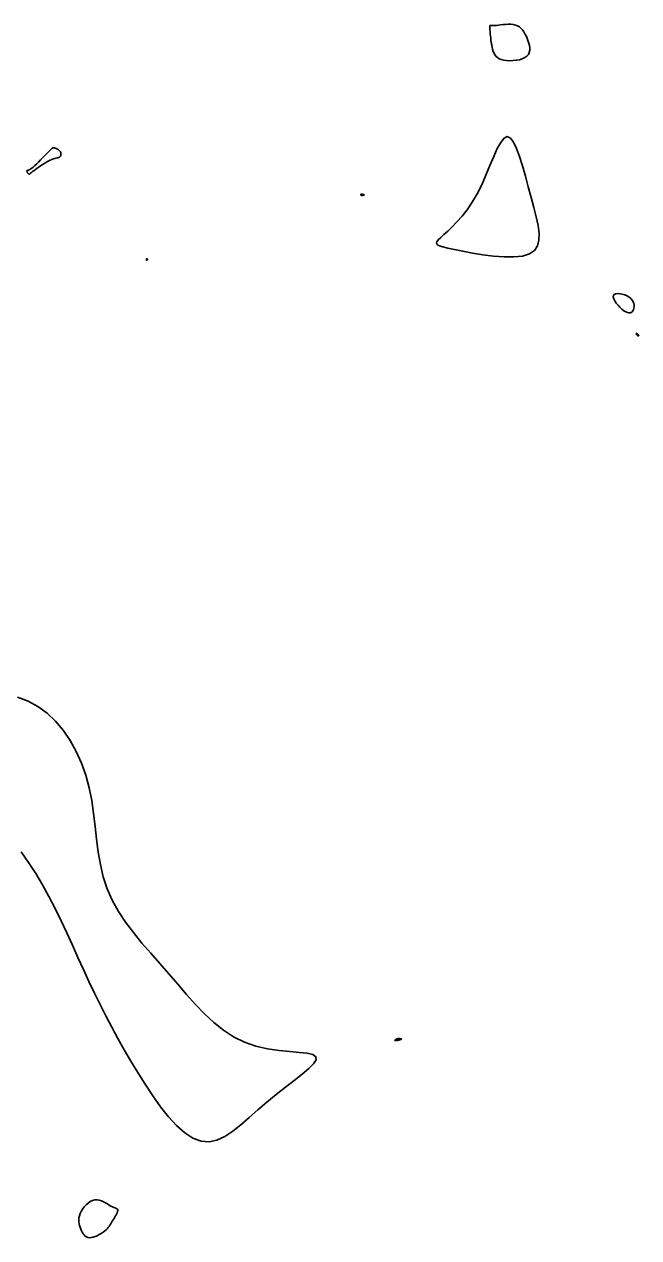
# Model space of a CAD drawing. Extents: x 3040093 to 3056816, y 408076 to 509144.
# Drawn here: x 3047584.1 to 3047632.9, y 436574.9 to 436671 of the extents above; entities that cross this region are included whole.
import ezdxf

# ---------------------------------------------------------------- set-up
doc = ezdxf.new("R2010")
doc.units = 0
doc.layers.add('V-CHAN-CONT-EL17', color=7, linetype='Continuous')

msp = doc.modelspace()

# ---------------------------------------------------------------- linework, layer by layer
at = {"layer": 'V-CHAN-CONT-EL17'}
for points in [[(3047624.126, 436668.638), (3047624.198, 436668.796), (3047624.231, 436668.97), (3047624.231, 436669.155), (3047624.203, 436669.348), (3047624.155, 436669.543), (3047624.09, 436669.738), (3047624.016, 436669.928), (3047623.937, 436670.109), (3047623.852, 436670.28), (3047623.758, 436670.437), (3047623.655, 436670.58), (3047623.54, 436670.705), (3047623.411, 436670.813), (3047623.265, 436670.899), (3047623.102, 436670.963), (3047622.92, 436671.004), (3047622.724, 436671.024), (3047622.52, 436671.028), (3047622.314, 436671.019), (3047622.112, 436671.002), (3047621.921, 436670.981), (3047621.745, 436670.96), (3047621.591, 436670.942), (3047621.463, 436670.932), (3047621.36, 436670.928), (3047621.28, 436670.928), (3047621.218, 436670.931), (3047621.172, 436670.935), (3047621.138, 436670.938), (3047621.114, 436670.94), (3047621.097, 436670.937), (3047621.083, 436670.93), (3047621.073, 436670.918), (3047621.066, 436670.902), (3047621.06, 436670.883), (3047621.057, 436670.862), (3047621.056, 436670.84), (3047621.055, 436670.818), (3047621.056, 436670.796), (3047621.057, 436670.775), (3047621.059, 436670.753), (3047621.062, 436670.725), (3047621.066, 436670.688), (3047621.07, 436670.64), (3047621.077, 436670.575), (3047621.084, 436670.492), (3047621.094, 436670.387), (3047621.105, 436670.258), (3047621.119, 436670.108), (3047621.136, 436669.942), (3047621.157, 436669.765), (3047621.182, 436669.581), (3047621.213, 436669.397), (3047621.249, 436669.215), (3047621.292, 436669.042), (3047621.342, 436668.882), (3047621.403, 436668.735), (3047621.477, 436668.603), (3047621.568, 436668.486), (3047621.68, 436668.385), (3047621.815, 436668.3), (3047621.977, 436668.233), (3047622.169, 436668.183), (3047622.392, 436668.151), (3047622.638, 436668.138), (3047622.897, 436668.145), (3047623.157, 436668.173), (3047623.409, 436668.221), (3047623.642, 436668.291), (3047623.846, 436668.384), (3047624.01, 436668.499)], [(3047624.608, 436653.092), (3047624.851, 436653.459), (3047624.966, 436653.919), (3047624.972, 436654.462), (3047624.892, 436655.082), (3047624.744, 436655.769), (3047624.552, 436656.515), (3047624.336, 436657.312), (3047624.112, 436658.148), (3047623.885, 436658.99), (3047623.655, 436659.801), (3047623.42, 436660.546), (3047623.182, 436661.188), (3047622.941, 436661.689), (3047622.695, 436662.015), (3047622.445, 436662.127), (3047622.191, 436662.003), (3047621.93, 436661.671), (3047621.659, 436661.171), (3047621.376, 436660.543), (3047621.077, 436659.83), (3047620.759, 436659.07), (3047620.421, 436658.307), (3047620.058, 436657.579), (3047619.671, 436656.921), (3047619.268, 436656.336), (3047618.862, 436655.82), (3047618.463, 436655.368), (3047618.083, 436654.978), (3047617.733, 436654.645), (3047617.425, 436654.365), (3047617.171, 436654.134), (3047616.981, 436653.947), (3047616.865, 436653.797), (3047616.833, 436653.674), (3047616.894, 436653.571), (3047617.058, 436653.478), (3047617.334, 436653.387), (3047617.731, 436653.289), (3047618.26, 436653.175), (3047618.921, 436653.041), (3047619.684, 436652.9), (3047620.509, 436652.768), (3047621.359, 436652.662), (3047622.193, 436652.598), (3047622.973, 436652.592), (3047623.659, 436652.662), (3047624.214, 436652.825)], [(3047584.53, 436659.152), (3047584.548, 436659.16), (3047584.571, 436659.176), (3047584.603, 436659.201), (3047584.648, 436659.237), (3047584.709, 436659.286), (3047584.789, 436659.349), (3047584.892, 436659.427), (3047585.019, 436659.521), (3047585.168, 436659.627), (3047585.331, 436659.741), (3047585.504, 436659.857), (3047585.681, 436659.971), (3047585.857, 436660.079), (3047586.027, 436660.176), (3047586.184, 436660.257), (3047586.325, 436660.318), (3047586.45, 436660.363), (3047586.56, 436660.396), (3047586.655, 436660.419), (3047586.738, 436660.437), (3047586.81, 436660.454), (3047586.871, 436660.473), (3047586.923, 436660.499), (3047586.967, 436660.534), (3047587.003, 436660.577), (3047587.03, 436660.628), (3047587.047, 436660.684), (3047587.053, 436660.743), (3047587.049, 436660.804), (3047587.034, 436660.865), (3047587.006, 436660.925), (3047586.967, 436660.982), (3047586.917, 436661.036), (3047586.86, 436661.084), (3047586.797, 436661.127), (3047586.732, 436661.164), (3047586.665, 436661.195), (3047586.601, 436661.217), (3047586.541, 436661.232), (3047586.487, 436661.237), (3047586.437, 436661.231), (3047586.386, 436661.213), (3047586.331, 436661.18), (3047586.269, 436661.131), (3047586.197, 436661.064), (3047586.111, 436660.977), (3047586.007, 436660.869), (3047585.883, 436660.739), (3047585.744, 436660.592), (3047585.593, 436660.434), (3047585.437, 436660.273), (3047585.281, 436660.114), (3047585.128, 436659.963), (3047584.985, 436659.829), (3047584.857, 436659.715), (3047584.747, 436659.629), (3047584.655, 436659.566), (3047584.58, 436659.523), (3047584.518, 436659.496), (3047584.47, 436659.48), (3047584.432, 436659.472), (3047584.404, 436659.466), (3047584.384, 436659.46), (3047584.369, 436659.449), (3047584.36, 436659.434), (3047584.356, 436659.415), (3047584.356, 436659.393), (3047584.359, 436659.369), (3047584.366, 436659.343), (3047584.376, 436659.316), (3047584.388, 436659.29), (3047584.402, 436659.264), (3047584.416, 436659.239), (3047584.432, 436659.217), (3047584.449, 436659.196), (3047584.466, 436659.179), (3047584.483, 436659.166), (3047584.499, 436659.156), (3047584.515, 436659.152)], [(3047610.853, 436657.485), (3047610.86, 436657.48), (3047610.867, 436657.475), (3047610.875, 436657.472), (3047610.886, 436657.469), (3047610.898, 436657.467), (3047610.913, 436657.466), (3047610.932, 436657.466), (3047610.955, 436657.467), (3047610.98, 436657.469), (3047611.006, 436657.472), (3047611.032, 436657.475), (3047611.056, 436657.48), (3047611.077, 436657.485), (3047611.093, 436657.49), (3047611.103, 436657.497), (3047611.105, 436657.504), (3047611.101, 436657.511), (3047611.092, 436657.518), (3047611.077, 436657.526), (3047611.059, 436657.533), (3047611.037, 436657.539), (3047611.014, 436657.545), (3047610.989, 436657.55), (3047610.964, 436657.554), (3047610.94, 436657.556), (3047610.916, 436657.557), (3047610.894, 436657.558), (3047610.873, 436657.557), (3047610.856, 436657.555), (3047610.841, 436657.551), (3047610.831, 436657.547), (3047610.824, 436657.541), (3047610.821, 436657.535), (3047610.821, 436657.528), (3047610.824, 436657.52), (3047610.828, 436657.513), (3047610.834, 436657.505), (3047610.84, 436657.498), (3047610.847, 436657.491)], [(3047593.831, 436652.369), (3047593.833, 436652.358), (3047593.836, 436652.348), (3047593.84, 436652.339), (3047593.843, 436652.332), (3047593.848, 436652.325), (3047593.853, 436652.321), (3047593.859, 436652.319), (3047593.865, 436652.318), (3047593.872, 436652.32), (3047593.878, 436652.324), (3047593.885, 436652.328), (3047593.891, 436652.334), (3047593.896, 436652.341), (3047593.901, 436652.348), (3047593.904, 436652.356), (3047593.907, 436652.364), (3047593.908, 436652.371), (3047593.908, 436652.379), (3047593.907, 436652.387), (3047593.905, 436652.394), (3047593.902, 436652.402), (3047593.899, 436652.409), (3047593.894, 436652.417), (3047593.889, 436652.424), (3047593.883, 436652.432), (3047593.876, 436652.438), (3047593.87, 436652.444), (3047593.863, 436652.448), (3047593.857, 436652.451), (3047593.851, 436652.452), (3047593.846, 436652.451), (3047593.841, 436652.447), (3047593.837, 436652.441), (3047593.834, 436652.433), (3047593.832, 436652.424), (3047593.83, 436652.414), (3047593.83, 436652.403), (3047593.829, 436652.391), (3047593.83, 436652.38)], [(3047631.847, 436648.243), (3047631.976, 436648.188), (3047632.092, 436648.162), (3047632.194, 436648.165), (3047632.282, 436648.194), (3047632.356, 436648.246), (3047632.416, 436648.319), (3047632.462, 436648.411), (3047632.493, 436648.52), (3047632.508, 436648.641), (3047632.504, 436648.771), (3047632.479, 436648.906), (3047632.431, 436649.041), (3047632.356, 436649.172), (3047632.253, 436649.296), (3047632.12, 436649.408), (3047631.955, 436649.505), (3047631.769, 436649.583), (3047631.574, 436649.641), (3047631.38, 436649.675), (3047631.201, 436649.684), (3047631.047, 436649.664), (3047630.93, 436649.614), (3047630.863, 436649.53), (3047630.853, 436649.413), (3047630.894, 436649.269), (3047630.978, 436649.106), (3047631.095, 436648.935), (3047631.235, 436648.763), (3047631.389, 436648.599), (3047631.549, 436648.452), (3047631.704, 436648.331)], [(3047632.767, 436646.494), (3047632.748, 436646.505), (3047632.73, 436646.514), (3047632.714, 436646.52), (3047632.7, 436646.523), (3047632.688, 436646.523), (3047632.678, 436646.52), (3047632.673, 436646.514), (3047632.67, 436646.505), (3047632.672, 436646.492), (3047632.677, 436646.478), (3047632.685, 436646.463), (3047632.695, 436646.446), (3047632.709, 436646.429), (3047632.725, 436646.411), (3047632.743, 436646.395), (3047632.763, 436646.379), (3047632.784, 436646.365), (3047632.805, 436646.353), (3047632.826, 436646.344), (3047632.844, 436646.338), (3047632.86, 436646.335), (3047632.871, 436646.336), (3047632.878, 436646.341), (3047632.879, 436646.351), (3047632.875, 436646.366), (3047632.867, 436646.383), (3047632.855, 436646.402), (3047632.84, 436646.422), (3047632.824, 436646.442), (3047632.805, 436646.461), (3047632.786, 436646.479)], [(3047613.687, 436590.497), (3047613.702, 436590.5), (3047613.716, 436590.503), (3047613.731, 436590.507), (3047613.748, 436590.511), (3047613.768, 436590.517), (3047613.793, 436590.523), (3047613.823, 436590.531), (3047613.859, 436590.54), (3047613.898, 436590.55), (3047613.939, 436590.561), (3047613.979, 436590.572), (3047614.014, 436590.583), (3047614.042, 436590.594), (3047614.062, 436590.605), (3047614.069, 436590.615), (3047614.062, 436590.624), (3047614.043, 436590.632), (3047614.014, 436590.639), (3047613.978, 436590.644), (3047613.938, 436590.648), (3047613.895, 436590.651), (3047613.853, 436590.652), (3047613.813, 436590.652), (3047613.778, 436590.649), (3047613.748, 436590.645), (3047613.722, 436590.64), (3047613.699, 436590.633), (3047613.679, 436590.625), (3047613.66, 436590.616), (3047613.643, 436590.606), (3047613.626, 436590.595), (3047613.608, 436590.583), (3047613.592, 436590.57), (3047613.576, 436590.558), (3047613.563, 436590.545), (3047613.552, 436590.534), (3047613.545, 436590.523), (3047613.541, 436590.513), (3047613.543, 436590.505), (3047613.55, 436590.499), (3047613.562, 436590.495), (3047613.577, 436590.493), (3047613.595, 436590.491), (3047613.614, 436590.491), (3047613.634, 436590.492), (3047613.653, 436590.493), (3047613.671, 436590.495)], [(3047588.684, 436575.433), (3047588.746, 436575.308), (3047588.814, 436575.194), (3047588.891, 436575.092), (3047588.978, 436575.006), (3047589.076, 436574.939), (3047589.188, 436574.894), (3047589.314, 436574.875), (3047589.455, 436574.882), (3047589.607, 436574.915), (3047589.767, 436574.968), (3047589.929, 436575.037), (3047590.09, 436575.12), (3047590.244, 436575.211), (3047590.387, 436575.307), (3047590.516, 436575.404), (3047590.626, 436575.499), (3047590.72, 436575.592), (3047590.8, 436575.684), (3047590.871, 436575.777), (3047590.935, 436575.872), (3047590.996, 436575.97), (3047591.057, 436576.072), (3047591.122, 436576.18), (3047591.191, 436576.293), (3047591.264, 436576.41), (3047591.336, 436576.528), (3047591.404, 436576.643), (3047591.464, 436576.753), (3047591.513, 436576.854), (3047591.547, 436576.945), (3047591.563, 436577.021), (3047591.557, 436577.081), (3047591.531, 436577.128), (3047591.485, 436577.167), (3047591.422, 436577.202), (3047591.341, 436577.237), (3047591.246, 436577.277), (3047591.136, 436577.325), (3047591.014, 436577.388), (3047590.88, 436577.466), (3047590.736, 436577.554), (3047590.584, 436577.645), (3047590.424, 436577.731), (3047590.257, 436577.804), (3047590.086, 436577.857), (3047589.911, 436577.882), (3047589.733, 436577.872), (3047589.554, 436577.821), (3047589.378, 436577.733), (3047589.208, 436577.615), (3047589.048, 436577.472), (3047588.9, 436577.311), (3047588.77, 436577.138), (3047588.66, 436576.96), (3047588.575, 436576.782), (3047588.515, 436576.61), (3047588.481, 436576.445), (3047588.469, 436576.285), (3047588.475, 436576.131), (3047588.497, 436575.983), (3047588.532, 436575.839), (3047588.576, 436575.7), (3047588.628, 436575.564)]]:
    msp.add_lwpolyline(points, close=True, dxfattribs=at)
msp.add_lwpolyline([(3047583.882, 436605.449), (3047584.478, 436604.61), (3047585.045, 436603.736), (3047585.584, 436602.831), (3047586.097, 436601.901), (3047586.587, 436600.954), (3047587.058, 436599.993), (3047587.514, 436599.025), (3047587.959, 436598.055), (3047588.397, 436597.088), (3047588.831, 436596.13), (3047589.265, 436595.186), (3047589.704, 436594.259), (3047590.15, 436593.348), (3047590.605, 436592.448), (3047591.075, 436591.554), (3047591.56, 436590.662), (3047592.065, 436589.768), (3047592.592, 436588.868), (3047593.144, 436587.957), (3047593.723, 436587.036), (3047594.326, 436586.127), (3047594.948, 436585.26), (3047595.583, 436584.461), (3047596.227, 436583.759), (3047596.875, 436583.182), (3047597.522, 436582.758), (3047598.163, 436582.515), (3047598.796, 436582.472), (3047599.423, 436582.609), (3047600.051, 436582.898), (3047600.685, 436583.31), (3047601.329, 436583.816), (3047601.991, 436584.389), (3047602.675, 436584.999), (3047603.386, 436585.618), (3047604.124, 436586.221), (3047604.86, 436586.795), (3047605.56, 436587.335), (3047606.187, 436587.83), (3047606.708, 436588.274), (3047607.086, 436588.659), (3047607.288, 436588.976), (3047607.278, 436589.218), (3047607.033, 436589.382), (3047606.58, 436589.489), (3047605.955, 436589.563), (3047605.198, 436589.633), (3047604.346, 436589.722), (3047603.438, 436589.856), (3047602.511, 436590.063), (3047601.604, 436590.367), (3047600.747, 436590.787), (3047599.938, 436591.314), (3047599.169, 436591.931), (3047598.431, 436592.622), (3047597.714, 436593.369), (3047597.01, 436594.158), (3047596.31, 436594.97), (3047595.604, 436595.79), (3047594.888, 436596.605), (3047594.173, 436597.416), (3047593.473, 436598.229), (3047592.802, 436599.05), (3047592.176, 436599.885), (3047591.609, 436600.738), (3047591.117, 436601.617), (3047590.712, 436602.526), (3047590.405, 436603.469), (3047590.179, 436604.441), (3047590.012, 436605.436), (3047589.882, 436606.448), (3047589.767, 436607.469), (3047589.644, 436608.494), (3047589.492, 436609.516), (3047589.289, 436610.528), (3047589.016, 436611.523), (3047588.671, 436612.488), (3047588.257, 436613.413), (3047587.776, 436614.283), (3047587.23, 436615.086), (3047586.621, 436615.811), (3047585.951, 436616.443), (3047585.223, 436616.972), (3047584.44, 436617.389), (3047583.613, 436617.714)], dxfattribs=at)

doc.saveas('drawing.dxf')
